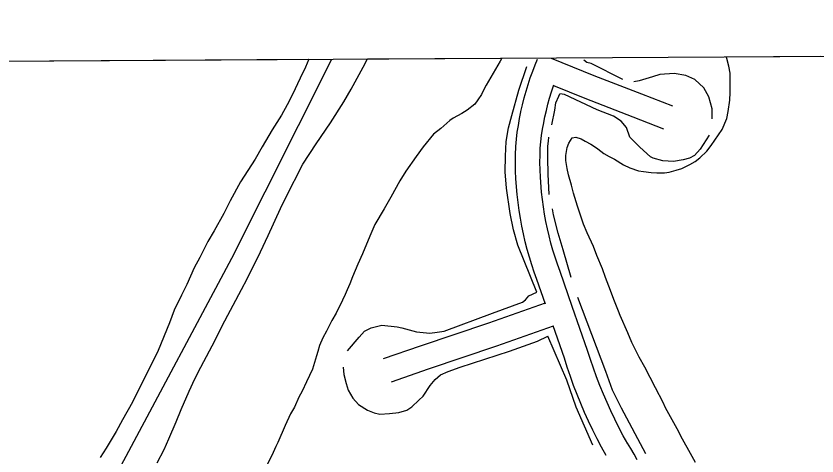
# Model space of a CAD drawing. Extents: x 3477039 to 3515015, y 546746 to 572297.
# Drawn here: x 3503555 to 3504535, y 569940 to 570479 of the extents above; entities that cross this region are included whole.
import ezdxf

# ---------------------------------------------------------------- set-up
doc = ezdxf.new("R2010")
doc.units = 0
for name, color, linetype in [('V-GRID-FRAM', 7, 'Continuous'), ('V-ROAD-CNTR', 7, 'Continuous'), ('V-SITE-VEGE', 7, 'Continuous'), ('V-TOPO-SHOR', 7, 'Continuous')]:
    doc.layers.add(name, color=color, linetype=linetype)

msp = doc.modelspace()

# ---------------------------------------------------------------- linework, layer by layer
at = {"layer": 'V-GRID-FRAM'}
msp.add_lwpolyline([(3481168.52, 570290.24), (3512799.99, 570478.87), (3512916.35, 552296.05), (3481269.02, 552107.33), (3481168.52, 570290.24)], dxfattribs=at)
at = {"layer": 'V-ROAD-CNTR'}
for points in [[(3504172.59, 570361.98), (3504174.44, 570370.17), (3504176.53, 570378.48), (3504178.83, 570386.74), (3504181.33, 570394.94), (3504184.03, 570403.08), (3504186.92, 570411.14), (3504190.01, 570419.14), (3504192.93, 570426.14)], [(3504209.59, 570427.44), (3504261.78, 570406.21), (3504320.14, 570383.39), (3504357.7, 570368.82)], [(3504201.85, 570355.38), (3504203.62, 570363.2), (3504205.53, 570370.8), (3504207.63, 570378.35), (3504209.91, 570385.84), (3504212.38, 570393.28), (3504212.9, 570394.72)], [(3504212.58, 570393.84), (3504250.66, 570378.35), (3504309.25, 570355.44), (3504346.84, 570340.85)], [(3504202.58, 570126.02), (3504192.11, 570156.09), (3504188.89, 570165.05), (3504185.81, 570174.31), (3504182.94, 570183.65), (3504180.29, 570193.05), (3504177.86, 570202.5), (3504175.65, 570212.02), (3504173.67, 570221.58), (3504171.9, 570231.18), (3504170.36, 570240.83), (3504169.04, 570250.5), (3504167.94, 570260.29), (3504166.46, 570279.59), (3504166.04, 570289.43), (3504165.86, 570299.2), (3504165.9, 570308.96), (3504166.18, 570319.09), (3504167.07, 570327.97), (3504168.13, 570336.48), (3504169.39, 570344.95), (3504170.87, 570353.4), (3504172.51, 570361.62)], [(3504303.19, 569954.98), (3504297.69, 569965.01), (3504292.45, 569975.01), (3504287.4, 569985.11), (3504282.55, 569995.3), (3504277.9, 570005.59), (3504273.44, 570015.96), (3504269.18, 570026.42), (3504265.13, 570036.96), (3504261.27, 570047.57), (3504257.63, 570058.26), (3504254.08, 570069.33), (3504235.39, 570123.01), (3504220.39, 570166.09), (3504217.25, 570174.85), (3504214.38, 570183.46), (3504211.72, 570192.12), (3504209.26, 570200.85), (3504207, 570209.63), (3504204.95, 570218.46), (3504203.11, 570227.34), (3504201.47, 570236.26), (3504200.04, 570245.21), (3504198.82, 570254.2), (3504197.81, 570263.12), (3504196.41, 570281.38), (3504196.03, 570290.35), (3504195.86, 570299.41), (3504195.9, 570308.48), (3504196.14, 570317.18), (3504196.88, 570324.63), (3504197.85, 570332.4), (3504199.01, 570340.15), (3504200.36, 570347.87), (3504201.93, 570355.74)], [(3504202.15, 570127.25), (3504133.08, 570102.86), (3504049.51, 570074.65), (3504003.96, 570058.99)], [(3504212.01, 570098.92), (3504142.88, 570074.5), (3504059.19, 570046.25), (3504013.72, 570030.62)], [(3504276.89, 569940.55), (3504271.25, 569950.83), (3504265.74, 569961.34), (3504260.44, 569971.96), (3504255.34, 569982.67), (3504250.45, 569993.48), (3504245.76, 570004.39), (3504241.29, 570015.38), (3504237.03, 570026.45), (3504232.98, 570037.61), (3504229.14, 570048.84), (3504225.63, 570059.82), (3504211.87, 570099.34)], [(3504314.75, 569935.61), (3504310.89, 569942.53), (3504306.83, 569949.33), (3504302.69, 569955.83)]]:
    msp.add_lwpolyline(points, dxfattribs=at)
at = {"layer": 'V-SITE-VEGE'}
for p, q in [((3502855.2, 570419.57), (3503913.31, 570425.88)), ((3503913.31, 570425.88), (3503909.02, 570416.11)), ((3503979.69, 570416.38), (3503985.12, 570426.3)), ((3503985.12, 570426.3), (3504149.38, 570427.28)), ((3504147.14, 570423.51), (3504130.07, 570394.24)), ((3504149.38, 570427.28), (3504147.14, 570423.51)), ((3504423.41, 570428.92), (3504538.71, 570429.61)), ((3504424.39, 570426.91), (3504423.41, 570428.92)), ((3504426.88, 570417.54), (3504424.39, 570426.91)), ((3503909.02, 570416.11), (3503902.69, 570402.58)), ((3503965.1, 570389.33), (3503979.69, 570416.38)), ((3504428.28, 570408.71), (3504426.88, 570417.54)), ((3504428.31, 570385.26), (3504428.28, 570408.71)), ((3503902.69, 570402.58), (3503893.06, 570382.7)), ((3504130.07, 570394.24), (3504126.22, 570387.34)), ((3503956.02, 570373.87), (3503965.1, 570389.33)), ((3504126.22, 570387.34), (3504124.29, 570382.92)), ((3504428.05, 570375.88), (3504428.31, 570385.26)), ((3503893.06, 570382.7), (3503886.73, 570370)), ((3504119.89, 570376.02), (3504116.03, 570371.05)), ((3504124.29, 570382.92), (3504119.89, 570376.02)), ((3504426.13, 570362.08), (3504428.05, 570375.88)), ((3503886.73, 570370), (3503879.85, 570357.58)), ((3503939.78, 570347.91), (3503956.02, 570373.87)), ((3504116.03, 570371.05), (3504106.66, 570363.59)), ((3503879.85, 570357.58), (3503868.29, 570339.36)), ((3504100.32, 570359.44), (3504089.57, 570353.63)), ((3504106.66, 570363.59), (3504100.32, 570359.44)), ((3504424.21, 570353.53), (3504426.13, 570362.08)), ((3503922.16, 570322.23), (3503939.78, 570347.91)), ((3504085.71, 570350.87), (3504074.42, 570341.2)), ((3504089.57, 570353.63), (3504085.71, 570350.87)), ((3504418.44, 570340), (3504424.21, 570353.53)), ((3503868.29, 570339.36), (3503856.18, 570318.65)), ((3504074.42, 570341.2), (3504065.6, 570334.29)), ((3504405.23, 570320.12), (3504418.44, 570340)), ((3504065.6, 570334.29), (3504052.93, 570318.82)), ((3504231.14, 570323.2), (3504235.27, 570329.55)), ((3504235.27, 570329.55), (3504239.68, 570330.38)), ((3504239.68, 570330.38), (3504246.3, 570328.46)), ((3504246.3, 570328.46), (3504251, 570325.71)), ((3504251, 570325.71), (3504257.9, 570321.86)), ((3503856.18, 570318.65), (3503847.65, 570303.74)), ((3503905.91, 570297.38), (3503922.16, 570322.23)), ((3504052.93, 570318.82), (3504044.39, 570306.95)), ((3504227.57, 570308.02), (3504229.21, 570317.95)), ((3504229.21, 570317.95), (3504231.14, 570323.2)), ((3504257.9, 570321.86), (3504262.32, 570319.1)), ((3504262.32, 570319.1), (3504266.46, 570316.35)), ((3504266.46, 570316.35), (3504273.92, 570310.57)), ((3504399.71, 570313.5), (3504405.23, 570320.12)), ((3504044.39, 570306.95), (3504031.72, 570289)), ((3504227.58, 570301.95), (3504227.57, 570308.02)), ((3504273.92, 570310.57), (3504280.27, 570306.99)), ((3504280.27, 570306.99), (3504286.89, 570303.41)), ((3504391.45, 570305.21), (3504399.71, 570313.5)), ((3503847.65, 570303.74), (3503829.75, 570275.85)), ((3503885.27, 570256.8), (3503905.91, 570297.38)), ((3504229.25, 570292.02), (3504227.58, 570301.95)), ((3504286.89, 570303.41), (3504297.94, 570296.8)), ((3504297.94, 570296.8), (3504305.67, 570292.95)), ((3504369.12, 570292.21), (3504379.04, 570296.92)), ((3504379.04, 570296.92), (3504385.66, 570300.79)), ((3504385.66, 570300.79), (3504391.45, 570305.21)), ((3504031.72, 570289), (3504024.57, 570276.85)), ((3504230.64, 570284.58), (3504229.25, 570292.02)), ((3504305.67, 570292.95), (3504316.15, 570289.38)), ((3504316.15, 570289.38), (3504322.5, 570288.29)), ((3504322.5, 570288.29), (3504331.88, 570287.2)), ((3504331.88, 570287.2), (3504338.78, 570286.65)), ((3504338.78, 570286.65), (3504348.16, 570286.67)), ((3504348.16, 570286.67), (3504353.95, 570287.5)), ((3504353.95, 570287.5), (3504362.5, 570290.27)), ((3504362.5, 570290.27), (3504369.12, 570292.21)), ((3504024.57, 570276.85), (3504013.56, 570257.25)), ((3504234.24, 570271.89), (3504230.64, 570284.58)), ((3503829.75, 570275.85), (3503817.09, 570252.66)), ((3504236.74, 570261.96), (3504234.24, 570271.89)), ((3504013.56, 570257.25), (3504005.3, 570242.89)), ((3504241.73, 570245.97), (3504236.74, 570261.96)), ((3503817.09, 570252.66), (3503809.39, 570236.93)), ((3503878.67, 570243.27), (3503885.27, 570256.8)), ((3503863.27, 570210.15), (3503878.67, 570243.27)), ((3504005.3, 570242.89), (3503994.02, 570223.56)), ((3504243.39, 570241.01), (3504241.73, 570245.97)), ((3504249.2, 570224.18), (3504243.39, 570241.01)), ((3503809.39, 570236.93), (3503797.28, 570215.94)), ((3503994.02, 570223.56), (3503987.96, 570209.49)), ((3504253.35, 570213.43), (3504249.2, 570224.18)), ((3503797.28, 570215.94), (3503789.85, 570202.69)), ((3503854.19, 570190), (3503863.27, 570210.15)), ((3503987.96, 570209.49), (3503978.89, 570187.68)), ((3504261.38, 570196.61), (3504253.35, 570213.43)), ((3503789.85, 570202.69), (3503779.94, 570183.37)), ((3503837.68, 570157.15), (3503854.19, 570190)), ((3504265.53, 570185.58), (3504261.38, 570196.61)), ((3503779.94, 570183.37), (3503773.06, 570170.67)), ((3503978.89, 570187.68), (3503973.12, 570174.98)), ((3504272.17, 570169.31), (3504265.53, 570185.58)), ((3503773.06, 570170.67), (3503763.99, 570149.96)), ((3503973.12, 570174.98), (3503966.51, 570159.52)), ((3504275.78, 570158.84), (3504272.17, 570169.31)), ((3503966.51, 570159.52), (3503963.49, 570150.97)), ((3503763.99, 570149.96), (3503757.38, 570136.99)), ((3503830.8, 570143.89), (3503837.68, 570157.15)), ((3503963.49, 570150.97), (3503960.19, 570143.51)), ((3504282.14, 570142.84), (3504275.78, 570158.84)), ((3503807.41, 570099.44), (3503830.8, 570143.89)), ((3503960.19, 570143.51), (3503957.44, 570137.72)), ((3504286.02, 570131.81), (3504282.14, 570142.84)), ((3503757.38, 570136.99), (3503748.58, 570118.77)), ((3503954.42, 570130.82), (3503946.71, 570115.08)), ((3503957.44, 570137.72), (3503954.42, 570130.82)), ((3504291.83, 570117.47), (3504286.02, 570131.81)), ((3503748.58, 570118.77), (3503742.81, 570103.31)), ((3503946.71, 570115.08), (3503941.48, 570106.24)), ((3504293.77, 570112.24), (3504291.83, 570117.47)), ((3504303.18, 570091.01), (3504293.77, 570112.24)), ((3503742.81, 570103.31), (3503728.78, 570069.36)), ((3503941.48, 570106.24), (3503934.6, 570092.99)), ((3503798.33, 570080.95), (3503807.41, 570099.44)), ((3503934.6, 570092.99), (3503930.2, 570084.99)), ((3504308.16, 570079.15), (3504303.18, 570091.01)), ((3503791.73, 570068.8), (3503798.33, 570080.95)), ((3503930.2, 570084.99), (3503926.35, 570075.33)), ((3503926.35, 570075.33), (3503924.15, 570067.88)), ((3504317.29, 570061.23), (3504308.16, 570079.15)), ((3503728.78, 570069.36), (3503718.88, 570048.38)), ((3503781.27, 570048.92), (3503791.73, 570068.8)), ((3503922.5, 570062.91), (3503917.56, 570046.35)), ((3503924.15, 570067.88), (3503922.5, 570062.91)), ((3504323.93, 570049.1), (3504317.29, 570061.23)), ((3503718.88, 570048.38), (3503704.29, 570020.22)), ((3503773.84, 570034.57), (3503781.27, 570048.92)), ((3503917.56, 570046.35), (3503913.98, 570038.89)), ((3504330.56, 570036.42), (3504323.93, 570049.1)), ((3503766.96, 570019.66), (3503773.84, 570034.57)), ((3503913.98, 570038.89), (3503910.41, 570030.89)), ((3504336.93, 570023.74), (3504330.56, 570036.42)), ((3503910.41, 570030.89), (3503904.91, 570019.57)), ((3504346.61, 570005.54), (3504336.93, 570023.74)), ((3503704.29, 570020.22), (3503697.42, 570005.86)), ((3503757.06, 569997.02), (3503766.96, 570019.66)), ((3503901.05, 570012.12), (3503895.55, 569999.97)), ((3503904.91, 570019.57), (3503901.05, 570012.12)), ((3503697.42, 570005.86), (3503685.31, 569984.33)), ((3504349.37, 569999.2), (3504346.61, 570005.54)), ((3503751.02, 569981.84), (3503757.06, 569997.02)), ((3503895.55, 569999.97), (3503890.87, 569991.69)), ((3504363.48, 569973.56), (3504349.37, 569999.2)), ((3503685.31, 569984.33), (3503677.6, 569970.25)), ((3503890.87, 569991.69), (3503884.27, 569977.61)), ((3503741.94, 569961.14), (3503751.02, 569981.84)), ((3503884.27, 569977.61), (3503875.47, 569956.63)), ((3504370.12, 569960.61), (3504363.48, 569973.56)), ((3503677.6, 569970.25), (3503665.49, 569949.54)), ((3503736.44, 569948.17), (3503741.94, 569961.14)), ((3503875.47, 569956.63), (3503873, 569951.66)), ((3504379.8, 569943.24), (3504370.12, 569960.61)), ((3503665.49, 569949.54), (3503658.06, 569938.22)), ((3503727.91, 569931.88), (3503736.44, 569948.17)), ((3503873, 569951.66), (3503868.04, 569940.9)), ((3503868.04, 569940.9), (3503860.61, 569926.54)), ((3504386.16, 569932.21), (3504379.8, 569943.24))]:
    msp.add_line(p, q, dxfattribs=at)
at = {"layer": 'V-TOPO-SHOR'}
for points in [[(3503674.39, 569661.27), (3503592.5, 569703.16), (3503584.94, 569709.42), (3503581.51, 569713.58), (3503579.47, 569719.11), (3503581.63, 569733.59), (3503585.15, 569745.31), (3503592.68, 569758.45), (3503594.21, 569761.13), (3503689.81, 569940.05), (3503818.92, 570182.27), (3503941.36, 570426.04)], [(3504297.01, 570401.14), (3504258.47, 570420.69), (3504252.96, 570422.1), (3504249.52, 570424.88)], [(3504191.96, 570140.83), (3504168.83, 570198.26), (3504163.42, 570216.92), (3504159.39, 570236.96), (3504154.74, 570268.05), (3504153.47, 570288.08), (3504153.59, 570307.4), (3504154.38, 570325.34), (3504157.24, 570341.9), (3504161.47, 570357.06), (3504169.93, 570388.07), (3504179.76, 570417)], [(3504406.48, 570352.88), (3504406.56, 570365.3), (3504402.5, 570379.82), (3504396.35, 570390.9), (3504385.37, 570401.32), (3504374.35, 570406.21), (3504359.87, 570408.36), (3504342.6, 570407.08), (3504333.61, 570404.38), (3504317.02, 570399.64), (3504310.8, 570398.3)], [(3504210.41, 570345.73), (3504213.96, 570363.65), (3504215.4, 570372.62), (3504218.9, 570380.88), (3504220.29, 570383.64)], [(3504402.92, 570332.88), (3504391.77, 570315.69), (3504384.83, 570308.13), (3504378.59, 570304.72), (3504370.99, 570302.69), (3504359.24, 570300.69), (3504346.13, 570301.45), (3504334.42, 570304.98), (3504330.97, 570306.38), (3504317.93, 570318.19), (3504305.58, 570330.68), (3504301.5, 570342.44), (3504295.33, 570350.07), (3504285.71, 570356.34), (3504265.73, 570364.04), (3504225.81, 570382.91), (3504220.29, 570383.64)], [(3504207.15, 570260.16), (3504205.92, 570285.01), (3504205.34, 570305.03), (3504205.43, 570319.53), (3504206.15, 570325.73), (3504206.87, 570330.56)], [(3504234.17, 570158.53), (3504224.02, 570192.41), (3504217.92, 570213.16), (3504212.53, 570235.27), (3504211.19, 570242.87)], [(3503960.31, 570069.01), (3503974.91, 570085.49), (3503981.16, 570093.04), (3503989.47, 570097.14), (3504002.6, 570100.51), (3504021.23, 570098.33), (3504026.74, 570096.92), (3504044.66, 570091.99), (3504061.22, 570090.51), (3504070.2, 570091.84), (3504078.49, 570093.17), (3504137.98, 570114.91), (3504174.64, 570128.51), (3504178.1, 570131.25), (3504182.27, 570136.05), (3504191.96, 570140.83)], [(3504325.42, 569942.64), (3504295.37, 569998.73), (3504284.45, 570020.88), (3504276.3, 570043.7), (3504242.32, 570134.32)], [(3503955.37, 570049.02), (3503956, 570040.04), (3503958.7, 570028.98), (3503961.42, 570020.68), (3503966.88, 570010.98), (3503973.74, 570003.35), (3503984.74, 569996.39), (3503993, 569992.89), (3503999.9, 569991.47), (3504011.64, 569992.09), (3504023.38, 569993.4), (3504033.06, 569996.11), (3504039.29, 570000.21), (3504047.62, 570008.45), (3504053.17, 570013.25), (3504061.53, 570026.31), (3504067.79, 570033.87), (3504074.03, 570039.35), (3504083.72, 570043.44), (3504098.25, 570048.88), (3504158.41, 570068.55), (3504193, 570080.77), (3504205.46, 570086.91)], [(3504260.6, 569953.37), (3504240.16, 569999.74), (3504228.61, 570032.94), (3504205.46, 570086.91)]]:
    msp.add_lwpolyline(points, dxfattribs=at)

doc.saveas('drawing.dxf')
